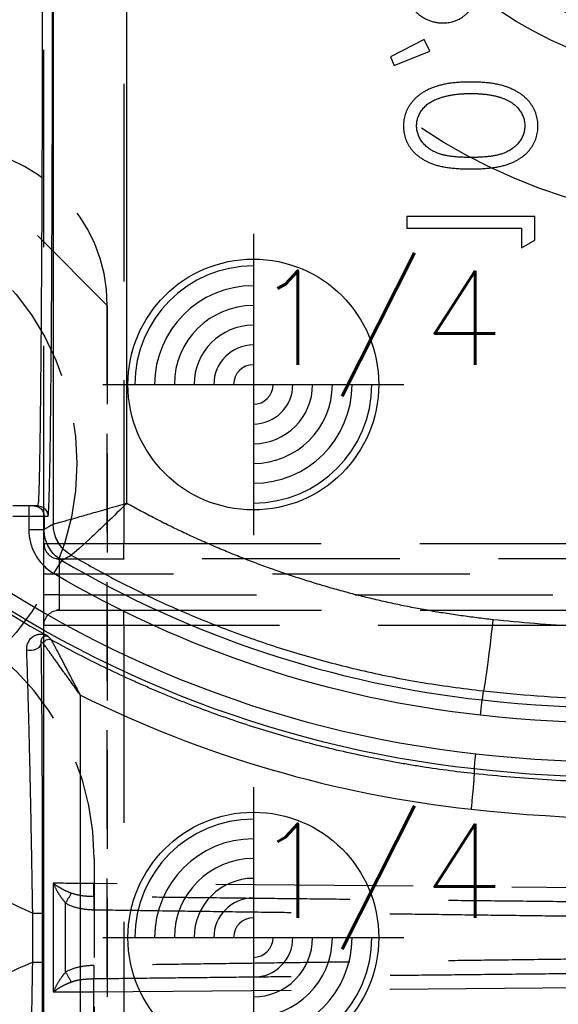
# Model space of a CAD drawing. Extents: x 2651 to 11825, y -3833 to 1075.
# Tile 272 of 656: x 4215 to 4228, y 286 to 311. Entities that reach past the tile are written whole.
import ezdxf

# ---------------------------------------------------------------- set-up
doc = ezdxf.new("R2010")
doc.units = 0
doc.header["$LTSCALE"] = 10
for name, pattern in [('CNSHID', [4, 3, -1]), ('DASHED', [0.75, 0.5, -0.25]), ('HIDDEN', [0.375, 0.25, -0.125])]:
    doc.linetypes.add(name, pattern=pattern)
doc.layers.get('0').update_dxf_attribs({"linetype": 'CONTINUOUS'})
doc.layers.get('Defpoints').update_dxf_attribs({"linetype": 'CONTINUOUS'})
for name, color, linetype in [('1', 7, 'CONTINUOUS'), ('204', 7, 'CONTINUOUS'), ('COOL', 150, 'HIDDEN'), ('DIM', 3, 'CONTINUOUS'), ('LAYER_103', 7, 'CONTINUOUS'), ('PIN', 3, 'CONTINUOUS'), ('WL1-HL', 4, 'CNSHID')]:
    doc.layers.add(name, color=color, linetype=linetype)
doc.styles.get("Standard").update_dxf_attribs({"font": 'romans.shx'})
doc.dimstyles.new('MM& INCH5', dxfattribs={"dimtxt": 5, "dimasz": 2.5, "dimexe": 1, "dimexo": 0.5, "dimtad": 0, "dimrnd": 1.38778e-17, "dimzin": 9, "dimdsep": 46, "dimtxsty": 'Standard', "dimblk": 'CLOSED', "dimcen": 0, "dimclrd": 3, "dimclre": 3, "dimclrt": 3, "dimazin": 2, "dimtfac": 0.75, "dimtofl": 0, "dimtmove": 0, "dimatfit": 3, "dimfxl": 0, "dimtolj": 1, "dimarcsym": 0})

# ---------------------------------------------------------------- blocks, each defined once
blk = doc.blocks.new('DSD')
at = {"layer": '1', "color": 6, "linetype": 'DASHED'}
for p, q in [((500.665, 577.737), (500.665, 520.364)), ((499.908, 511.092), (499.908, 526.896)), ((501.927, 526.896), (501.927, 511.092)), ((500.665, 520.364), (462.577, 520.032)), ((501.692, 517.618), (501.692, 520.37)), ((501.38, 519.868), (501.38, 518.12)), ((501.947, 518.304), (501.947, 519.684)), ((462.577, 517.956), (500.665, 517.624)), ((499.908, 511.092), (501.927, 511.092)), ((499.898, 510.703), (462.919, 510.703)), ((501.538, 510.703), (499.898, 510.703)), ((501.545, 510.315), (468.644, 510.315)), ((501.545, 509.797), (501.545, 510.315)), ((501.545, 510.315), (501.927, 510.315)), ((501.927, 510.315), (501.927, 509.797)), ((468.644, 509.797), (501.545, 509.797)), ((501.545, 509.797), (501.927, 509.797)), ((462.919, 509.408), (499.898, 509.408)), ((501.538, 509.408), (499.898, 509.408)), ((499.908, 459.883), (499.908, 509.019)), ((501.927, 509.019), (499.908, 509.019)), ((501.927, 509.019), (501.927, 460.933)), ((501.922, 508.326), (501.922, 508.663))]:
    blk.add_line(p, q, dxfattribs=at)
at = {"layer": '1', "color": 252, "linetype": 'Continuous'}
for p, q in [((501.935, 511.57), (501.935, 526.418)), ((501.004, 525.133), (501.004, 512.855)), ((501.961, 519.613), (501.961, 518.374)), ((502.22, 519.613), (501.961, 519.613)), ((502.22, 518.374), (502.22, 519.613)), ((502.22, 518.374), (501.961, 518.374)), ((490.87, 513.364), (490.828, 512.978)), ((490.803, 512.75), (490.828, 512.978)), ((501.675, 509.779), (501.477, 509.445)), ((501.692, 464.145), (501.692, 508.531)), ((501.923, 508.664), (501.923, 508.326)), ((502.312, 508.664), (501.923, 508.664)), ((502.312, 508.326), (502.312, 508.664)), ((501.923, 508.326), (501.825, 508.326)), ((502.312, 508.326), (501.923, 508.326)), ((502.711, 508.326), (502.312, 508.326)), ((502.312, 508.067), (502.312, 508.326)), ((499.831, 508.003), (499.831, 464.659))]:
    blk.add_line(p, q, dxfattribs=at)
at = {"layer": '1', "color": 7, "linetype": 'Continuous'}
for p, q in [((502.084, 508.067), (502.182, 508.067)), ((502.182, 508.067), (502.312, 508.067)), ((502.312, 508.067), (502.711, 508.067)), ((489.834, 501.531), (489.501, 501.341)), ((489.834, 501.033), (489.834, 501.531)), ((489.501, 501.341), (489.501, 500.742)), ((492.74, 501.033), (489.834, 501.033)), ((492.74, 500.742), (492.74, 501.033)), ((489.501, 500.742), (492.74, 500.742)), ((493.06, 496.922), (492.159, 496.555)), ((492.303, 496.258), (493.155, 496.704)), ((493.155, 496.704), (493.06, 496.922)), ((492.159, 496.555), (492.303, 496.258))]:
    blk.add_line(p, q, dxfattribs=at)
at = {"layer": '1', "color": 252, "linetype": 'Continuous', "extrusion": (0, 0, -1)}
for centre, radius, start, end in [((-487.959, 551.472), 34.905, 244.5701, 245.8846), ((-487.959, 486.516), 34.905, 114.1154, 115.4299), ((-486.693, 474.837), 40.124, 53.8028, 96.2068), ((-487.959, 486.516), 28.376, 96.2147, 157.8612), ((-486.693, 474.837), 38.753, 53.2604, 96.1879), ((-487.959, 486.516), 27.006, 96.1879, 120.5226)]:
    blk.add_arc(centre, radius, start, end, dxfattribs=at)
at = {"layer": '1', "color": 110, "linetype": 'Continuous'}
for centre, radius, start, end in [((486.693, 474.837), 39.735, 83.7932, 129.3821), ((487.959, 486.516), 27.988, 21.018, 83.7852)]:
    blk.add_arc(centre, radius, start, end, dxfattribs=at)
at = {"layer": '1', "color": 252, "linetype": 'Continuous'}
for centre, radius, start, end in [((486.693, 474.837), 38.365, 83.8121, 126.7396), ((487.959, 486.516), 26.617, 59.4774, 83.8121)]:
    blk.add_arc(centre, radius, start, end, dxfattribs=at)
at = {"layer": '1', "color": 7, "linetype": 'Continuous'}
blk.add_arc((487.959, 486.516), 28.454, 56.6874, 60.8315, dxfattribs=at)
at = {"layer": '1', "color": 6, "linetype": 'DASHED', "extrusion": (0, 0, -1)}
blk.add_arc((-501.538, 511.092), 0.389, 180, 270, dxfattribs=at)
at = {"layer": '1', "color": 6, "linetype": 'DASHED'}
blk.add_arc((501.538, 509.019), 0.389, 0, 90, dxfattribs=at)
at = {"layer": '1', "color": 6, "linetype": 'DASHED', "extrusion": (0, 0, -1)}
for centre, major_axis, ratio, start_param, end_param in [((500.655, 520.364), (0.003, -0.389), 0.026176, 4.712617, 5.736372), ((500.671, 519.7), (-0.005, 0.389), 0.017451, 4.712634, 5.736488), ((501.387, 519.868), (-0.196, 0.335), 0.015063, 4.721205, 5.561838), ((500.671, 518.288), (-0.005, -0.389), 0.017451, 0.546697, 1.570551), ((500.655, 517.624), (0.003, 0.389), 0.026176, 0.546813, 1.570568), ((501.387, 518.12), (-0.196, -0.335), 0.015063, 0.721347, 1.56198)]:
    blk.add_ellipse(centre, major_axis=major_axis, ratio=ratio, start_param=start_param, end_param=end_param, dxfattribs=at)
at = {"layer": '1', "color": 252, "linetype": 'Continuous'}
for centre, major_axis, ratio, start_param, end_param in [((486.674, 474.837), (-41.149, 0), 1, 4.604494, 5.330589), ((464.37, 486.503), (-47.418, -0.042), 0.865972, 3.795115, 3.797219)]:
    blk.add_ellipse(centre, major_axis=major_axis, ratio=ratio, start_param=start_param, end_param=end_param, dxfattribs=at)
at = {"layer": '1', "color": 7, "linetype": 'Continuous'}
blk.add_ellipse((487.939, 486.516), major_axis=(-29.401, 0), ratio=1, start_param=4.251891, end_param=4.60449, dxfattribs=at)
at = {"layer": '1', "color": 252, "linetype": 'Continuous', "extrusion": (0, 0, -1)}
for centre, major_axis, ratio, start_param, end_param in [((490.608, 510.947), (0.196, 1.803), 0.026024, 4.709561, 6.274456), ((502.255, 511.501), (0.259, 0.004), 0.885838, 3.160401, 5.197109), ((501.805, 511.57), (-0.072, -0.108), 0.998651, 4.124129, 6.199042), ((501.805, 511.57), (0.0968, 0.0861), 0.999914, 0.727159, 2.802769), ((500.785, 508.531), (-0.452, 0.786), 0.999949, 1.049185, 2.092408), ((500.785, 508.531), (-0.106, -0.901), 0.999761, 3.551938, 4.595151), ((502.084, 508.326), (0, -0.259), 0.999962, 0, 1.570796), ((502.182, 508.326), (0, 0.259), 0.999962, 3.141593, 4.712389)]:
    blk.add_ellipse(centre, major_axis=major_axis, ratio=ratio, start_param=start_param, end_param=end_param, dxfattribs=at)
at = {"layer": '1', "color": 252, "linetype": 'Continuous'}
for points, knots in [([(501.996, 526.486), (501.995, 526.446), (501.994, 526.382), (501.993, 526.316), (501.992, 526.27), (501.992, 526.247), (501.99, 526.131), (501.989, 526.032), (501.987, 525.825), (501.984, 525.608), (501.981, 525.254), (501.979, 525), (501.978, 524.835), (501.977, 524.785), (501.977, 524.735), (501.977, 524.701), (501.977, 524.684), (501.976, 524.599), (501.976, 524.53), (501.974, 524.322), (501.973, 524.18), (501.972, 523.89), (501.97, 523.595), (501.968, 523.136), (501.967, 522.819), (501.966, 522.578), (501.966, 522.476), (501.965, 522.373), (501.965, 522.332), (501.965, 522.27), (501.964, 522.043), (501.963, 521.668), (501.962, 521.163), (501.962, 520.652), (501.961, 520.136), (501.961, 519.788), (501.961, 519.613)], [0, 0, 0, 0, 0.03125, 0.046875, 0.046875, 0.0625, 0.0625, 0.125, 0.125, 0.1875, 0.25, 0.3125, 0.3125, 0.328125, 0.335937, 0.335937, 0.34375, 0.34375, 0.375, 0.375, 0.4375, 0.4375, 0.5, 0.5625, 0.625, 0.625, 0.65625, 0.664062, 0.664062, 0.671875, 0.6875, 0.75, 0.8125, 0.875, 0.9375, 1, 1, 1, 1]), ([(501.961, 518.374), (501.961, 518.2), (501.961, 518.025), (501.961, 517.764), (501.961, 517.634), (501.962, 517.504), (501.962, 517.417), (501.962, 517.373), (501.962, 517.157), (501.962, 516.815), (501.963, 516.31), (501.965, 515.813), (501.966, 515.489), (501.967, 515.247), (501.967, 515.127), (501.967, 515.008), (501.968, 514.948), (501.968, 514.928), (501.968, 514.889), (501.969, 514.712), (501.97, 514.384), (501.973, 513.941), (501.974, 513.658), (501.976, 513.382), (501.977, 513.247), (501.978, 513.082), (501.978, 513.049), (501.979, 512.984), (501.979, 512.952), (501.98, 512.856), (501.981, 512.794), (501.982, 512.609), (501.984, 512.373), (501.987, 512.158), (501.989, 511.952), (501.99, 511.854), (501.993, 511.67), (501.994, 511.583), (501.996, 511.501)], [0, 0, 0, 0, 0.0625, 0.0625, 0.09375, 0.109375, 0.109375, 0.125, 0.125, 0.1875, 0.25, 0.3125, 0.375, 0.375, 0.40625, 0.421875, 0.421875, 0.429688, 0.429688, 0.4375, 0.5, 0.5625, 0.625, 0.625, 0.6875, 0.6875, 0.703125, 0.703125, 0.71875, 0.71875, 0.75, 0.75, 0.8125, 0.875, 0.875, 0.9375, 0.9375, 1, 1, 1, 1]), ([(491.031, 514.727), (491.03, 514.723), (491.026, 514.683), (491.011, 514.54), (491, 514.44), (490.989, 514.339)], [0, 0, 0, 0, 0.5, 0.5, 1, 1, 1, 1]), ([(490.803, 512.75), (490.348, 512.794), (489.437, 512.884), (488.065, 512.955), (485.663, 513), (482.338, 512.805), (478.26, 512.101), (474.598, 511.067), (471.361, 509.812), (468.547, 508.425), (466.128, 507.004), (464.694, 505.986), (464.023, 505.509)], [0, 0, 0, 0, 0.048366, 0.096732, 0.145099, 0.302324, 0.447855, 0.58169, 0.703824, 0.814256, 0.912982, 1, 1, 1, 1]), ([(501.241, 509.314), (500.906, 509.504), (500.217, 509.894), (499.122, 510.434), (497.945, 510.951), (496.682, 511.431), (495.333, 511.865), (493.899, 512.239), (492.382, 512.55), (491.337, 512.682), (490.803, 512.75)], [0, 0, 0, 0, 0.104323, 0.214554, 0.330692, 0.452738, 0.580692, 0.714553, 0.854323, 1, 1, 1, 1]), ([(502.312, 508.664), (502.312, 508.777), (502.297, 508.887), (502.24, 509.103), (502.197, 509.209), (502.086, 509.403), (502.017, 509.494), (501.86, 509.653), (501.772, 509.722), (501.675, 509.779)], [0, 0, 0, 0, 0.25, 0.25, 0.5, 0.5, 0.75, 0.75, 1, 1, 1, 1]), ([(501.477, 509.445), (501.473, 509.442), (501.469, 509.44), (501.443, 509.426), (501.422, 509.414), (501.347, 509.373), (501.294, 509.344), (501.241, 509.314)], [0, 0, 0, 0, 0.053761, 0.053761, 0.326804, 0.326804, 1, 1, 1, 1]), ([(501.477, 509.445), (501.528, 509.41), (501.632, 509.341), (501.758, 509.197), (501.853, 509.031), (501.912, 508.85), (501.92, 508.725), (501.923, 508.664)], [0, 0, 0, 0, 0.195653, 0.397798, 0.602202, 0.804347, 1, 1, 1, 1]), ([(499.831, 508.003), (500.161, 508.329), (500.499, 508.651), (501.039, 509.15), (501.229, 509.316), (501.241, 509.314)], [0, 0, 0, 0, 0.5, 0.5, 1, 1, 1, 1]), ([(499.831, 508.003), (499.929, 508.032), (500.117, 508.087), (500.382, 508.163), (500.614, 508.229), (500.812, 508.287), (500.977, 508.335), (501.194, 508.397), (501.436, 508.463), (501.643, 508.517), (501.675, 508.526), (501.691, 508.531)], [0, 0, 0, 0, 0.105119, 0.201549, 0.289295, 0.368365, 0.43877, 0.50053, 0.668056, 0.834313, 1, 1, 1, 1]), ([(501.969, 495.113), (501.969, 495.394), (501.969, 495.967), (501.97, 496.839), (501.972, 497.737), (501.975, 498.655), (501.978, 499.586), (501.982, 500.522), (501.986, 501.455), (501.992, 502.375), (501.998, 503.272), (502.005, 504.132), (502.012, 504.945), (502.02, 505.695), (502.029, 506.369), (502.039, 506.953), (502.049, 507.432), (502.06, 507.789), (502.072, 508.022), (502.08, 508.052), (502.084, 508.067)], [0, 0, 0, 0, 0.041403, 0.084471, 0.129205, 0.175604, 0.223668, 0.273397, 0.324791, 0.377851, 0.432575, 0.488964, 0.547018, 0.606736, 0.668119, 0.731167, 0.795879, 0.862255, 0.930296, 1, 1, 1, 1])]:
    blk.add_open_spline(points, degree=3, knots=knots, dxfattribs=at)
at = {"layer": '1', "color": 7, "linetype": 'Continuous'}
for points, knots in [([(502.22, 519.613), (502.223, 519.783), (502.228, 520.119), (502.236, 520.619), (502.245, 521.113), (502.253, 521.602), (502.26, 521.924), (502.264, 522.125), (502.264, 522.165), (502.266, 522.225), (502.266, 522.245), (502.267, 522.284), (502.269, 522.384), (502.271, 522.482), (502.276, 522.716), (502.282, 523.023), (502.292, 523.468), (502.299, 523.755), (502.306, 524.036), (502.309, 524.174), (502.314, 524.376), (502.316, 524.443), (502.318, 524.526), (502.319, 524.542), (502.32, 524.575), (502.321, 524.624), (502.326, 524.802), (502.333, 525.08), (502.34, 525.31), (502.347, 525.53), (502.35, 525.636), (502.356, 525.838), (502.36, 525.934), (502.364, 526.048), (502.364, 526.07), (502.366, 526.115), (502.368, 526.18), (502.371, 526.242), (502.372, 526.281)], [0, 0, 0, 0, 0.0625, 0.125, 0.1875, 0.25, 0.3125, 0.3125, 0.328125, 0.328125, 0.335938, 0.335938, 0.34375, 0.375, 0.375, 0.4375, 0.5, 0.5625, 0.5625, 0.625, 0.625, 0.65625, 0.65625, 0.664063, 0.664063, 0.671875, 0.6875, 0.75, 0.8125, 0.8125, 0.875, 0.875, 0.9375, 0.9375, 0.953125, 0.953125, 0.96875, 1, 1, 1, 1]), ([(502.372, 511.706), (502.369, 511.786), (502.366, 511.871), (502.36, 512.051), (502.357, 512.146), (502.35, 512.347), (502.344, 512.557), (502.337, 512.787), (502.332, 512.966), (502.33, 513.027), (502.328, 513.105), (502.327, 513.12), (502.327, 513.152), (502.325, 513.199), (502.321, 513.374), (502.316, 513.538), (502.309, 513.806), (502.303, 514.081), (502.292, 514.511), (502.286, 514.81), (502.282, 514.981), (502.282, 515), (502.281, 515.038), (502.28, 515.058), (502.279, 515.115), (502.277, 515.231), (502.274, 515.347), (502.269, 515.581), (502.263, 515.896), (502.254, 516.376), (502.245, 516.865), (502.239, 517.196), (502.235, 517.405), (502.235, 517.447), (502.233, 517.531), (502.231, 517.657), (502.229, 517.826), (502.227, 517.952), (502.225, 518.037), (502.225, 518.079), (502.223, 518.205), (502.221, 518.29), (502.22, 518.374)], [0, 0, 0, 0, 0.0625, 0.0625, 0.125, 0.125, 0.1875, 0.25, 0.25, 0.28125, 0.28125, 0.289063, 0.289063, 0.296875, 0.3125, 0.375, 0.375, 0.4375, 0.5, 0.5625, 0.5625, 0.570313, 0.570313, 0.578125, 0.578125, 0.59375, 0.625, 0.625, 0.6875, 0.75, 0.8125, 0.875, 0.875, 0.890625, 0.890625, 0.90625, 0.9375, 0.953125, 0.953125, 0.96875, 0.96875, 1, 1, 1, 1]), ([(463.127, 507.454), (463.378, 507.635), (463.757, 507.902), (464.204, 508.206), (464.397, 508.335), (464.526, 508.42), (464.591, 508.463), (465.173, 508.844), (466.221, 509.496), (467.834, 510.4), (468.936, 510.952), (469.772, 511.348), (470.193, 511.541), (470.688, 511.758), (470.901, 511.849), (471.044, 511.909), (471.115, 511.939), (471.757, 512.208), (472.904, 512.656), (474.644, 513.246), (476.404, 513.754), (478.183, 514.182), (479.981, 514.528), (481.797, 514.793), (483.021, 514.915), (483.791, 514.974), (483.945, 514.985), (484.176, 515), (484.253, 515.005), (484.408, 515.014), (484.793, 515.035), (485.179, 515.051), (486.104, 515.079), (487.337, 515.088), (489.185, 515.016), (490.416, 514.911), (491.031, 514.845)], [0, 0, 0, 0, 0.03125, 0.046875, 0.054688, 0.054688, 0.0625, 0.0625, 0.125, 0.1875, 0.25, 0.25, 0.28125, 0.296875, 0.304688, 0.304688, 0.3125, 0.3125, 0.375, 0.4375, 0.5, 0.5625, 0.625, 0.6875, 0.75, 0.75, 0.765625, 0.765625, 0.773438, 0.773438, 0.78125, 0.8125, 0.8125, 0.875, 0.9375, 1, 1, 1, 1]), ([(491.031, 514.845), (491.501, 514.794), (491.969, 514.731), (492.553, 514.638), (492.67, 514.619), (492.844, 514.589), (492.903, 514.579), (493.019, 514.558), (493.31, 514.506), (493.599, 514.448), (494.29, 514.303), (495.205, 514.087), (496.557, 513.695), (497.888, 513.238), (498.762, 512.889), (499.304, 512.656), (499.466, 512.585), (499.628, 512.513), (499.736, 512.464), (499.79, 512.44), (500.058, 512.317), (500.272, 512.216), (500.909, 511.904), (501.328, 511.686), (501.742, 511.457)], [0, 0, 0, 0, 0.125, 0.125, 0.15625, 0.15625, 0.171875, 0.171875, 0.1875, 0.25, 0.25, 0.375, 0.5, 0.625, 0.75, 0.75, 0.78125, 0.796875, 0.796875, 0.8125, 0.8125, 0.875, 0.875, 1, 1, 1, 1]), ([(501.004, 512.855), (501.014, 512.836), (501.023, 512.818), (501.042, 512.782), (501.052, 512.764), (501.081, 512.709), (501.118, 512.637), (501.175, 512.529), (501.231, 512.423), (501.277, 512.334), (501.309, 512.272), (501.323, 512.246), (501.332, 512.229), (501.336, 512.22), (501.359, 512.176), (501.377, 512.142), (501.412, 512.074), (501.43, 512.04), (501.464, 511.974), (501.481, 511.941), (501.515, 511.877), (501.535, 511.838), (501.555, 511.8), (501.563, 511.785), (501.567, 511.777), (501.579, 511.755), (501.587, 511.74), (501.609, 511.697), (501.624, 511.67), (501.644, 511.631), (501.654, 511.612), (501.665, 511.592), (501.67, 511.583), (501.673, 511.578), (501.675, 511.574), (501.682, 511.561), (501.693, 511.54), (501.708, 511.512), (501.717, 511.497), (501.722, 511.488), (501.725, 511.484), (501.728, 511.478), (501.731, 511.474), (501.733, 511.47), (501.734, 511.465), (501.745, 511.454), (501.741, 511.458)], [0, 0, 0, 0, 0.03125, 0.03125, 0.0625, 0.0625, 0.125, 0.1875, 0.25, 0.3125, 0.34375, 0.359375, 0.359375, 0.375, 0.375, 0.4375, 0.4375, 0.5, 0.5, 0.5625, 0.5625, 0.625, 0.640625, 0.640625, 0.65625, 0.65625, 0.6875, 0.6875, 0.75, 0.75, 0.78125, 0.796875, 0.804687, 0.804687, 0.8125, 0.8125, 0.84375, 0.875, 0.90625, 0.90625, 0.921875, 0.921875, 0.9375, 0.9375, 0.96875, 1, 1, 1, 1]), ([(501.004, 512.855), (501.028, 512.821), (501.052, 512.788), (501.088, 512.738), (501.1, 512.722), (501.124, 512.688), (501.136, 512.672), (501.172, 512.622), (501.219, 512.556), (501.29, 512.458), (501.348, 512.377), (501.389, 512.321), (501.406, 512.296), (501.418, 512.28), (501.424, 512.272), (501.452, 512.232), (501.475, 512.201), (501.52, 512.138), (501.542, 512.107), (501.585, 512.046), (501.607, 512.017), (501.649, 511.958), (501.675, 511.922), (501.7, 511.886), (501.71, 511.872), (501.715, 511.866), (501.73, 511.845), (501.74, 511.831), (501.768, 511.792), (501.786, 511.767), (501.812, 511.731), (501.825, 511.714), (501.837, 511.697), (501.845, 511.687), (501.848, 511.681), (501.86, 511.666), (501.874, 511.647), (501.893, 511.622), (501.903, 511.608), (501.91, 511.599), (501.913, 511.595), (501.917, 511.589), (501.92, 511.586), (501.924, 511.582), (501.926, 511.578), (501.937, 511.568), (501.932, 511.571)], [0, 0, 0, 0, 0.0625, 0.0625, 0.09375, 0.09375, 0.125, 0.125, 0.1875, 0.25, 0.3125, 0.34375, 0.359375, 0.359375, 0.375, 0.375, 0.4375, 0.4375, 0.5, 0.5, 0.5625, 0.5625, 0.625, 0.640625, 0.640625, 0.65625, 0.65625, 0.6875, 0.6875, 0.75, 0.75, 0.78125, 0.796875, 0.796875, 0.8125, 0.8125, 0.84375, 0.875, 0.90625, 0.90625, 0.921875, 0.921875, 0.9375, 0.9375, 0.96875, 1, 1, 1, 1]), ([(501.827, 511.361), (501.847, 511.351), (501.869, 511.342), (501.888, 511.335), (501.926, 511.324), (501.953, 511.32), (502.007, 511.317), (502.035, 511.318), (502.09, 511.327), (502.118, 511.335), (502.159, 511.352), (502.173, 511.359), (502.193, 511.371), (502.2, 511.375), (502.213, 511.383), (502.22, 511.388), (502.239, 511.403), (502.251, 511.413), (502.275, 511.437), (502.287, 511.45), (502.308, 511.479), (502.318, 511.495), (502.336, 511.528), (502.344, 511.547), (502.355, 511.576), (502.358, 511.587), (502.362, 511.603), (502.363, 511.608), (502.366, 511.62), (502.367, 511.625), (502.369, 511.643), (502.371, 511.655), (502.372, 511.68), (502.373, 511.693), (502.372, 511.706)], [0, 0, 0, 0, 0.0625, 0.125, 0.125, 0.25, 0.25, 0.375, 0.375, 0.5, 0.5, 0.5625, 0.5625, 0.59375, 0.59375, 0.625, 0.625, 0.6875, 0.6875, 0.75, 0.75, 0.8125, 0.8125, 0.875, 0.875, 0.90625, 0.90625, 0.921875, 0.921875, 0.9375, 0.9375, 0.96875, 0.96875, 1, 1, 1, 1]), ([(501.996, 511.501), (501.996, 511.496), (501.996, 511.487), (501.995, 511.478), (501.994, 511.469), (501.993, 511.465), (501.991, 511.457), (501.988, 511.446), (501.984, 511.436), (501.979, 511.423), (501.975, 511.418), (501.965, 511.402), (501.957, 511.393), (501.945, 511.382), (501.941, 511.378), (501.933, 511.372), (501.92, 511.364), (501.907, 511.359), (501.89, 511.354), (501.881, 511.353), (501.865, 511.352), (501.857, 511.353), (501.847, 511.354), (501.842, 511.356), (501.838, 511.357), (501.834, 511.359), (501.829, 511.36), (501.825, 511.362)], [0, 0, 0, 0, 0.03125, 0.0625, 0.0625, 0.09375, 0.09375, 0.125, 0.1875, 0.1875, 0.25, 0.25, 0.375, 0.375, 0.4375, 0.4375, 0.5, 0.625, 0.625, 0.75, 0.75, 0.875, 0.875, 0.9375, 0.96875, 0.96875, 1, 1, 1, 1]), ([(491.122, 499.538), (491.07, 499.538), (490.969, 499.537), (490.822, 499.531), (490.685, 499.52), (490.556, 499.505), (490.436, 499.487), (490.326, 499.462), (490.224, 499.435), (490.131, 499.403), (490.046, 499.367), (489.966, 499.327), (489.892, 499.283), (489.822, 499.237), (489.758, 499.187), (489.699, 499.134), (489.647, 499.076), (489.599, 499.015), (489.557, 498.952), (489.52, 498.886), (489.488, 498.819), (489.463, 498.749), (489.443, 498.679), (489.429, 498.606), (489.42, 498.531), (489.419, 498.481), (489.418, 498.455)], [0, 0, 0, 0, 0.068595, 0.133246, 0.194313, 0.251279, 0.304513, 0.354235, 0.400481, 0.443411, 0.484015, 0.523252, 0.561042, 0.5979, 0.633518, 0.668314, 0.702496, 0.736685, 0.770293, 0.803437, 0.835913, 0.86846, 0.900847, 0.933467, 0.966258, 1, 1, 1, 1]), ([(492.823, 498.455), (492.823, 498.481), (492.822, 498.531), (492.813, 498.606), (492.799, 498.678), (492.779, 498.749), (492.755, 498.818), (492.723, 498.885), (492.687, 498.95), (492.645, 499.013), (492.598, 499.073), (492.545, 499.131), (492.486, 499.184), (492.422, 499.233), (492.353, 499.281), (492.278, 499.324), (492.198, 499.364), (492.111, 499.401), (492.018, 499.433), (491.916, 499.462), (491.805, 499.485), (491.685, 499.504), (491.557, 499.52), (491.42, 499.531), (491.274, 499.537), (491.173, 499.538), (491.122, 499.538)], [0, 0, 0, 0, 0.033787, 0.066622, 0.099285, 0.131361, 0.163585, 0.196104, 0.228902, 0.262158, 0.295991, 0.330218, 0.36506, 0.400951, 0.43762, 0.475708, 0.515381, 0.556414, 0.599765, 0.646424, 0.696431, 0.749782, 0.806573, 0.867436, 0.931887, 1, 1, 1, 1]), ([(489.751, 498.446), (489.752, 498.481), (489.756, 498.553), (489.783, 498.659), (489.829, 498.76), (489.88, 498.841), (489.928, 498.903), (489.97, 498.947), (490.016, 498.987), (490.067, 499.025), (490.121, 499.06), (490.179, 499.093), (490.242, 499.122), (490.309, 499.149), (490.383, 499.172), (490.464, 499.192), (490.553, 499.21), (490.651, 499.223), (490.757, 499.234), (490.871, 499.241), (490.993, 499.247), (491.077, 499.247), (491.121, 499.247)], [0, 0, 0, 0, 0.060387, 0.120883, 0.182755, 0.247811, 0.281299, 0.315088, 0.349702, 0.384857, 0.420966, 0.458511, 0.497175, 0.537602, 0.580503, 0.627468, 0.678388, 0.733983, 0.793747, 0.857714, 0.926698, 1, 1, 1, 1]), ([(491.121, 499.247), (491.164, 499.247), (491.248, 499.247), (491.37, 499.241), (491.484, 499.234), (491.589, 499.224), (491.687, 499.209), (491.776, 499.193), (491.858, 499.173), (491.931, 499.149), (491.998, 499.123), (492.061, 499.093), (492.12, 499.062), (492.174, 499.026), (492.224, 498.988), (492.27, 498.947), (492.312, 498.903), (492.361, 498.841), (492.413, 498.76), (492.457, 498.658), (492.485, 498.553), (492.489, 498.481), (492.491, 498.446)], [0, 0, 0, 0, 0.072951, 0.141584, 0.205926, 0.265301, 0.320597, 0.371817, 0.41879, 0.461699, 0.502134, 0.540804, 0.578181, 0.614297, 0.649678, 0.684299, 0.718359, 0.752081, 0.817652, 0.879722, 0.939966, 1, 1, 1, 1]), ([(489.418, 498.455), (489.419, 498.429), (489.42, 498.378), (489.428, 498.303), (489.443, 498.229), (489.463, 498.157), (489.488, 498.086), (489.52, 498.018), (489.556, 497.951), (489.6, 497.887), (489.648, 497.825), (489.702, 497.766), (489.762, 497.711), (489.827, 497.658), (489.899, 497.61), (489.975, 497.564), (490.058, 497.523), (490.147, 497.484), (490.242, 497.45), (490.345, 497.419), (490.455, 497.394), (490.573, 497.373), (490.7, 497.357), (490.834, 497.345), (490.975, 497.339), (491.072, 497.338), (491.122, 497.337)], [0, 0, 0, 0, 0.033788, 0.067194, 0.099862, 0.132567, 0.165151, 0.197913, 0.231319, 0.265083, 0.299255, 0.334399, 0.369943, 0.406284, 0.444064, 0.482998, 0.523354, 0.565537, 0.609613, 0.656391, 0.705885, 0.758325, 0.813832, 0.872795, 0.934722, 1, 1, 1, 1]), ([(491.122, 497.337), (491.172, 497.338), (491.268, 497.339), (491.409, 497.345), (491.542, 497.357), (491.668, 497.372), (491.786, 497.393), (491.896, 497.419), (491.998, 497.447), (492.093, 497.482), (492.181, 497.52), (492.263, 497.562), (492.34, 497.607), (492.411, 497.655), (492.477, 497.707), (492.537, 497.763), (492.591, 497.822), (492.64, 497.885), (492.683, 497.95), (492.721, 498.016), (492.752, 498.086), (492.778, 498.156), (492.798, 498.228), (492.812, 498.302), (492.822, 498.378), (492.823, 498.429), (492.823, 498.455)], [0, 0, 0, 0, 0.065063, 0.126773, 0.185516, 0.240765, 0.29298, 0.34225, 0.388919, 0.432776, 0.474628, 0.514775, 0.553606, 0.591426, 0.628028, 0.663804, 0.698984, 0.733591, 0.767628, 0.801208, 0.834264, 0.866981, 0.89972, 0.932702, 0.966176, 1, 1, 1, 1]), ([(491.121, 497.628), (491.082, 497.629), (491.006, 497.63), (490.894, 497.633), (490.788, 497.643), (490.687, 497.654), (490.592, 497.67), (490.502, 497.688), (490.418, 497.711), (490.339, 497.736), (490.265, 497.764), (490.196, 497.796), (490.133, 497.829), (490.074, 497.866), (490.02, 497.905), (489.973, 497.947), (489.929, 497.991), (489.88, 498.053), (489.829, 498.134), (489.783, 498.234), (489.756, 498.339), (489.752, 498.41), (489.751, 498.446)], [0, 0, 0, 0, 0.065681, 0.128486, 0.188175, 0.245106, 0.299448, 0.350823, 0.399942, 0.446672, 0.491255, 0.533376, 0.573853, 0.612526, 0.649597, 0.685532, 0.720106, 0.753838, 0.818925, 0.880493, 0.940311, 1, 1, 1, 1]), ([(492.491, 498.446), (492.489, 498.41), (492.486, 498.338), (492.458, 498.233), (492.415, 498.132), (492.364, 498.052), (492.316, 497.991), (492.274, 497.948), (492.228, 497.908), (492.178, 497.87), (492.124, 497.836), (492.065, 497.804), (492.002, 497.775), (491.957, 497.759), (491.935, 497.751)], [0, 0, 0, 0, 0.112813, 0.225394, 0.339595, 0.459675, 0.521735, 0.583926, 0.648174, 0.713881, 0.781004, 0.851451, 0.924051, 1, 1, 1, 1]), ([(491.935, 497.751), (491.906, 497.741), (491.847, 497.721), (491.756, 497.696), (491.661, 497.675), (491.561, 497.657), (491.457, 497.645), (491.349, 497.635), (491.236, 497.629), (491.16, 497.628), (491.121, 497.628)], [0, 0, 0, 0, 0.110588, 0.224542, 0.342503, 0.464324, 0.590756, 0.722227, 0.858843, 1, 1, 1, 1]), ([(491.823, 495.843), (491.801, 495.842), (491.756, 495.841), (491.689, 495.834), (491.625, 495.822), (491.562, 495.806), (491.501, 495.785), (491.441, 495.758), (491.384, 495.728), (491.327, 495.693), (491.273, 495.652), (491.22, 495.605), (491.169, 495.553), (491.119, 495.494), (491.07, 495.43), (491.024, 495.36), (490.978, 495.285), (490.95, 495.231), (490.936, 495.204)], [0, 0, 0, 0, 0.058854, 0.116315, 0.172675, 0.22878, 0.28458, 0.340257, 0.39663, 0.453507, 0.512318, 0.572648, 0.636022, 0.702363, 0.771483, 0.844184, 0.92007, 1, 1, 1, 1]), ([(492.823, 494.747), (492.822, 494.791), (492.82, 494.875), (492.806, 494.998), (492.781, 495.113), (492.747, 495.22), (492.704, 495.319), (492.649, 495.409), (492.586, 495.492), (492.512, 495.565), (492.434, 495.63), (492.352, 495.687), (492.269, 495.735), (492.184, 495.775), (492.096, 495.805), (492.007, 495.827), (491.916, 495.84), (491.854, 495.842), (491.823, 495.843)], [0, 0, 0, 0, 0.078556, 0.152863, 0.22356, 0.290375, 0.355403, 0.418291, 0.480389, 0.543073, 0.604924, 0.664398, 0.721943, 0.778375, 0.83383, 0.888861, 0.944089, 1, 1, 1, 1])]:
    blk.add_open_spline(points, degree=3, knots=knots, dxfattribs=at)
at = {"layer": '1', "color": 6, "linetype": 'DASHED'}
for points, degree in [([(501.692, 520.37), (501.46, 520.368), (501.068, 520.366), (500.665, 520.364)], 3), ([(500.665, 517.624), (501.068, 517.622), (501.46, 517.62), (501.692, 517.618)], 3), ([(488.461, 511.092), (499.908, 511.092)], 1), ([(501.539, 510.696), (501.609, 510.71)], 1), ([(501.609, 509.401), (501.539, 509.416)], 1), ([(499.908, 509.019), (462.929, 509.019)], 1)]:
    blk.add_open_spline(points, degree=degree, dxfattribs=at)
for points, knots in [([(501.692, 520.37), (501.651, 520.339), (501.57, 520.278), (501.412, 520.19), (501.294, 520.141), (501.236, 520.118)], [0, 0, 0, 0, 0.350535, 0.685818, 1, 1, 1, 1]), ([(501.38, 519.868), (501.414, 519.91), (501.49, 520.006), (501.602, 520.174), (501.66, 520.301), (501.692, 520.37)], [0, 0, 0, 0, 0.259287, 0.592562, 1, 1, 1, 1]), ([(501.236, 520.118), (501.192, 520.103), (501.101, 520.072), (500.909, 520.041), (500.761, 520.036), (500.663, 520.032)], [0, 0, 0, 0, 0.243588, 0.500018, 1, 1, 1, 1]), ([(500.665, 519.7), (500.789, 519.702), (500.912, 519.714), (501.153, 519.765), (501.272, 519.805), (501.38, 519.868)], [0, 0, 0, 0, 0.5, 0.5, 1, 1, 1, 1]), ([(501.38, 518.12), (501.272, 518.183), (501.156, 518.222), (500.913, 518.274), (500.789, 518.286), (500.665, 518.288)], [0, 0, 0, 0, 0.5, 0.5, 1, 1, 1, 1]), ([(500.663, 517.956), (500.764, 517.954), (500.96, 517.949), (501.146, 517.896), (501.236, 517.87)], [0, 0, 0, 0, 0.514274, 1, 1, 1, 1]), ([(501.692, 517.618), (501.66, 517.688), (501.601, 517.816), (501.488, 517.984), (501.413, 518.079), (501.38, 518.12)], [0, 0, 0, 0, 0.414131, 0.747401, 1, 1, 1, 1]), ([(501.236, 517.87), (501.29, 517.848), (501.393, 517.805), (501.52, 517.736), (501.62, 517.675), (501.669, 517.636), (501.692, 517.618)], [0, 0, 0, 0, 0.293374, 0.560315, 0.796607, 1, 1, 1, 1]), ([(499.908, 511.092), (499.908, 510.99), (499.907, 510.889), (499.904, 510.745), (499.902, 510.702), (499.897, 510.703)], [0, 0, 0, 0, 0.5, 0.5, 1, 1, 1, 1]), ([(501.545, 510.315), (501.543, 510.416), (501.541, 510.518), (501.539, 510.661), (501.542, 510.706), (501.536, 510.703)], [0, 0, 0, 0, 0.5, 0.5, 1, 1, 1, 1]), ([(501.538, 509.408), (501.539, 509.413), (501.54, 509.424), (501.542, 509.498), (501.544, 509.593), (501.545, 509.696), (501.545, 509.764), (501.545, 509.797)], [0, 0, 0, 0, 0.240928, 0.461441, 0.661485, 0.841017, 1, 1, 1, 1]), ([(499.897, 509.408), (499.902, 509.409), (499.904, 509.366), (499.907, 509.222), (499.908, 509.121), (499.908, 509.019)], [0, 0, 0, 0, 0.5, 0.5, 1, 1, 1, 1])]:
    blk.add_open_spline(points, degree=3, knots=knots, dxfattribs=at)
for points, weights in [([(500.663, 520.032), (489.514, 519.905), (477.159, 519.779), (464.185, 519.659)], [1, 0.984198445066, 0.984198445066, 1]), ([(464.183, 519.273), (477.159, 519.399), (489.514, 519.544), (500.665, 519.7)], [1, 0.984198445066, 0.984198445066, 1]), ([(500.665, 518.288), (489.514, 518.444), (477.159, 518.589), (464.183, 518.715)], [1, 0.984198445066, 0.984198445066, 1]), ([(464.185, 518.328), (477.159, 518.209), (489.514, 518.083), (500.663, 517.956)], [1, 0.984198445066, 0.984198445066, 1]), ([(501.927, 511.094), (501.927, 511.09), (501.927, 510.77), (501.927, 510.315)], [1, 0.804737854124, 0.804737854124, 1]), ([(501.927, 509.797), (501.927, 509.341), (501.927, 509.015), (501.927, 509.022)], [1, 0.804737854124, 0.804737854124, 1])]:
    blk.add_rational_spline(points, weights, degree=3, dxfattribs=at)
at = {"layer": '1', "color": 252, "linetype": 'Continuous'}
for points, weights, degree in [([(491.105, 515.746), (491.008, 514.851), (491.031, 514.845)], [1, 0.709642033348, 1], 2), ([(465.739, 504.545), (473.041, 509.681), (481.685, 511.911), (490.56, 510.947)], [1, 0.957116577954, 0.957116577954, 1], 3), ([(490.56, 510.947), (493.826, 510.592), (496.958, 509.597), (499.831, 508.003)], [1, 0.98681524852, 0.98681524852, 1], 3), ([(501.825, 508.326), (501.757, 508.326), (501.71, 502.853), (501.71, 495.113)], [1, 0.804737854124, 0.804737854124, 1], 3)]:
    blk.add_rational_spline(points, weights, degree=degree, dxfattribs=at)
for points in [[(491.031, 514.725), (491.031, 514.765), (491.031, 514.805), (491.031, 514.845)], [(501.743, 511.457), (501.771, 511.425), (501.799, 511.393), (501.827, 511.361)], [(501.692, 508.531), (501.769, 508.575), (501.846, 508.619), (501.923, 508.664)]]:
    blk.add_open_spline(points, degree=3, dxfattribs=at)
at = {"layer": '1', "color": 7, "linetype": 'Continuous'}
for points in [[(501.742, 511.457), (501.742, 511.457), (501.743, 511.457), (501.743, 511.457)], [(501.241, 509.314), (501.241, 509.314), (501.241, 509.314), (501.241, 509.314)], [(501.691, 508.531), (501.691, 508.531), (501.691, 508.531), (501.692, 508.531)]]:
    blk.add_open_spline(points, degree=3, dxfattribs=at)
blk = doc.blocks.new('*D178')
at = {"layer": 'Defpoints', "color": 0}
for p in [(4171.684, 387.642), (4446.684, 255.642), (4473.321, 255.642)]:
    blk.add_point(p, dxfattribs=at)
at = {"layer": 'DIM', "color": 3, "lineweight": -2}
blk.add_line((4447.184, 255.642), (4473.321, 255.642), dxfattribs=at)
at = {"layer": 'DIM', "color": 3, "insert": (4496.327, 255.642), "char_height": 5, "attachment_point": 5}
blk.add_mtext('\\A1;132 [5.197]', dxfattribs=at)
blk = doc.blocks.new('_Closed')
at = {"color": 0, "linetype": 'ByBlock', "lineweight": -2}
for p, q in [((-1, 0.1667), (0, 0)), ((-1, 0.1667), (-1, -0.1667)), ((0, 0), (-1, -0.1667)), ((0, 0), (-1, 0))]:
    blk.add_line(p, q, dxfattribs=at)
blk = doc.blocks.new('*D179')
at = {"layer": 'Defpoints', "color": 0}
for p in [(4171.684, 387.642), (4473.321, 263.642), (4381.212, 262.642)]:
    blk.add_point(p, dxfattribs=at)
at = {"layer": 'DIM', "color": 3, "lineweight": -2}
for p, q in [((4463.321, 262.642), (4468.321, 263.642)), ((4468.321, 263.642), (4473.321, 263.642)), ((4381.712, 262.642), (4463.321, 262.642))]:
    blk.add_line(p, q, dxfattribs=at)
at = {"layer": 'DIM', "color": 3, "insert": (4496.327, 263.642), "char_height": 5, "attachment_point": 5}
blk.add_mtext('\\A1;125 [4.921]', dxfattribs=at)
blk = doc.blocks.new('*D180')
at = {"layer": 'Defpoints', "color": 0}
for p in [(4171.684, 387.642), (4446.684, 212.642), (4473.321, 212.642)]:
    blk.add_point(p, dxfattribs=at)
at = {"layer": 'DIM', "color": 3, "lineweight": -2}
blk.add_line((4447.184, 212.642), (4473.321, 212.642), dxfattribs=at)
at = {"layer": 'DIM', "color": 3, "insert": (4493.946, 212.642), "char_height": 5, "attachment_point": 5}
blk.add_mtext('\\A1;175 [6.89]', dxfattribs=at)
blk = doc.blocks.new('*D181')
at = {"layer": 'Defpoints', "color": 0}
for p in [(4171.684, 387.642), (4446.684, 182.642), (4473.321, 182.642)]:
    blk.add_point(p, dxfattribs=at)
at = {"layer": 'DIM', "color": 3, "lineweight": -2}
blk.add_line((4447.184, 182.642), (4473.321, 182.642), dxfattribs=at)
at = {"layer": 'DIM', "color": 3, "insert": (4496.684, 182.642), "char_height": 5, "attachment_point": 5}
blk.add_mtext('\\A1;205 [8.071]', dxfattribs=at)
blk = doc.blocks.new('*D182')
at = {"layer": 'Defpoints', "color": 0}
for p in [(4171.684, 387.642), (4446.684, 162.642), (4473.321, 162.642)]:
    blk.add_point(p, dxfattribs=at)
at = {"layer": 'DIM', "color": 3, "lineweight": -2}
blk.add_line((4447.184, 162.642), (4473.321, 162.642), dxfattribs=at)
at = {"layer": 'DIM', "color": 3, "insert": (4496.684, 162.642), "char_height": 5, "attachment_point": 5}
blk.add_mtext('\\A1;225 [8.858]', dxfattribs=at)
blk = doc.blocks.new('*D183')
at = {"layer": 'Defpoints', "color": 0}
for p in [(4171.684, 387.642), (4446.684, 119.642), (4473.321, 119.642)]:
    blk.add_point(p, dxfattribs=at)
at = {"layer": 'DIM', "color": 3, "lineweight": -2}
blk.add_line((4447.184, 119.642), (4473.321, 119.642), dxfattribs=at)
at = {"layer": 'DIM', "color": 3, "insert": (4499.065, 119.642), "char_height": 5, "attachment_point": 5}
blk.add_mtext('\\A1;268 [10.551]', dxfattribs=at)
blk = doc.blocks.new('*D184')
at = {"layer": 'Defpoints', "color": 0}
for p in [(4171.684, 387.642), (4446.684, 12.642), (4473.321, 12.642)]:
    blk.add_point(p, dxfattribs=at)
at = {"layer": 'DIM', "color": 3, "lineweight": -2}
blk.add_line((4447.184, 12.642), (4473.321, 12.642), dxfattribs=at)
at = {"layer": 'DIM', "color": 3, "insert": (4499.065, 12.642), "char_height": 5, "attachment_point": 5}
blk.add_mtext('\\A1;375 [14.764]', dxfattribs=at)
blk = doc.blocks.new('*D185')
at = {"layer": 'Defpoints', "color": 0}
for p in [(4171.684, 387.642), (4446.684, 55.642), (4473.321, 55.642)]:
    blk.add_point(p, dxfattribs=at)
at = {"layer": 'DIM', "color": 3, "lineweight": -2}
blk.add_line((4447.184, 55.642), (4473.321, 55.642), dxfattribs=at)
at = {"layer": 'DIM', "color": 3, "insert": (4499.065, 55.642), "char_height": 5, "attachment_point": 5}
blk.add_mtext('\\A1;332 [13.071]', dxfattribs=at)
blk = doc.blocks.new('*D186')
at = {"layer": 'Defpoints', "color": 0}
for p in [(4171.684, 387.642), (4381.212, -22.358), (4473.321, -22.358)]:
    blk.add_point(p, dxfattribs=at)
at = {"layer": 'DIM', "color": 3, "lineweight": -2}
blk.add_line((4381.712, -22.358), (4473.321, -22.358), dxfattribs=at)
at = {"layer": 'DIM', "color": 3, "insert": (4499.065, -22.358), "char_height": 5, "attachment_point": 5}
blk.add_mtext('\\A1;410 [16.142]', dxfattribs=at)
blk = doc.blocks.new('*D187')
at = {"layer": 'Defpoints', "color": 0}
for p in [(4171.684, 387.642), (4274.104, -57.358), (4473.321, -57.358)]:
    blk.add_point(p, dxfattribs=at)
at = {"layer": 'DIM', "color": 3, "lineweight": -2}
blk.add_line((4274.604, -57.358), (4473.321, -57.358), dxfattribs=at)
at = {"layer": 'DIM', "color": 3, "insert": (4496.684, -57.358), "char_height": 5, "attachment_point": 5}
blk.add_mtext('\\A1;445 [17.52]', dxfattribs=at)
blk = doc.blocks.new('*D188')
at = {"layer": 'Defpoints', "color": 0}
for p in [(4171.684, 387.642), (4271.924, -104.358), (4473.321, -104.358)]:
    blk.add_point(p, dxfattribs=at)
at = {"layer": 'DIM', "color": 3, "lineweight": -2}
blk.add_line((4272.424, -104.358), (4473.321, -104.358), dxfattribs=at)
at = {"layer": 'DIM', "color": 3, "insert": (4496.684, -104.358), "char_height": 5, "attachment_point": 5}
blk.add_mtext('\\A1;492 [19.37]', dxfattribs=at)
blk = doc.blocks.new('*D189')
at = {"layer": 'Defpoints', "color": 0}
for p in [(4171.684, 387.642), (4285.884, -124.358), (4473.321, -124.358)]:
    blk.add_point(p, dxfattribs=at)
at = {"layer": 'DIM', "color": 3, "lineweight": -2}
blk.add_line((4286.384, -124.358), (4473.321, -124.358), dxfattribs=at)
at = {"layer": 'DIM', "color": 3, "insert": (4499.065, -124.358), "char_height": 5, "attachment_point": 5}
blk.add_mtext('\\A1;512 [20.157]', dxfattribs=at)
blk = doc.blocks.new('*D193')
at = {"layer": 'Defpoints', "color": 0}
for p in [(4171.684, 387.642), (4401.864, -82.358), (4473.321, -82.358)]:
    blk.add_point(p, dxfattribs=at)
at = {"layer": 'DIM', "color": 3, "lineweight": -2}
blk.add_line((4402.364, -82.358), (4473.321, -82.358), dxfattribs=at)
at = {"layer": 'DIM', "color": 3, "insert": (4499.065, -82.358), "char_height": 5, "attachment_point": 5}
blk.add_mtext('\\A1;470 [18.504]', dxfattribs=at)
blk = doc.blocks.new('*D199')
at = {"layer": 'Defpoints', "color": 0}
for p in [(4171.684, 387.642), (4256.684, -119.598), (4256.684, -149.953)]:
    blk.add_point(p, dxfattribs=at)
at = {"layer": 'DIM', "color": 3, "lineweight": -2}
blk.add_line((4256.684, -120.098), (4256.684, -149.953), dxfattribs=at)
at = {"layer": 'DIM', "color": 3, "insert": (4256.684, -170.935), "char_height": 5, "attachment_point": 5, "rotation": 90}
blk.add_mtext('\\A1;85 [3.346]', dxfattribs=at)
blk = doc.blocks.new('*D200')
at = {"layer": 'Defpoints', "color": 0}
for p in [(4171.684, 387.642), (4278.684, -131.558), (4278.684, -149.953)]:
    blk.add_point(p, dxfattribs=at)
at = {"layer": 'DIM', "color": 3, "lineweight": -2}
blk.add_line((4278.684, -132.058), (4278.684, -149.953), dxfattribs=at)
at = {"layer": 'DIM', "color": 3, "insert": (4278.684, -172.959), "char_height": 5, "attachment_point": 5, "rotation": 90}
blk.add_mtext('\\A1;107 [4.213]', dxfattribs=at)
blk = doc.blocks.new('*D201')
at = {"layer": 'Defpoints', "color": 0}
for p in [(4171.684, 387.642), (4296.684, -137.358), (4296.684, -149.953)]:
    blk.add_point(p, dxfattribs=at)
at = {"layer": 'DIM', "color": 3, "lineweight": -2}
blk.add_line((4296.684, -137.858), (4296.684, -149.953), dxfattribs=at)
at = {"layer": 'DIM', "color": 3, "insert": (4296.684, -172.959), "char_height": 5, "attachment_point": 5, "rotation": 90}
blk.add_mtext('\\A1;125 [4.921]', dxfattribs=at)
blk = doc.blocks.new('*D202')
at = {"layer": 'Defpoints', "color": 0}
for p in [(4171.684, 387.642), (4246.684, -84.778), (4246.684, -149.953)]:
    blk.add_point(p, dxfattribs=at)
at = {"layer": 'DIM', "color": 3, "lineweight": -2}
blk.add_line((4246.684, -85.278), (4246.684, -149.953), dxfattribs=at)
at = {"layer": 'DIM', "color": 3, "insert": (4246.684, -170.935), "char_height": 5, "attachment_point": 5, "rotation": 90}
blk.add_mtext('\\A1;75 [2.953]', dxfattribs=at)
blk = doc.blocks.new('*D203')
at = {"layer": 'Defpoints', "color": 0}
for p in [(4171.684, 387.642), (4368.684, -115.538), (4368.684, -149.953)]:
    blk.add_point(p, dxfattribs=at)
at = {"layer": 'DIM', "color": 3, "lineweight": -2}
blk.add_line((4368.684, -116.038), (4368.684, -149.953), dxfattribs=at)
at = {"layer": 'DIM', "color": 3, "insert": (4368.684, -172.959), "char_height": 5, "attachment_point": 5, "rotation": 90}
blk.add_mtext('\\A1;197 [7.756]', dxfattribs=at)
blk = doc.blocks.new('117')
at = {"layer": 'WL1-HL'}
for radius in [13.87, 10.3]:
    blk.add_circle((254.95, 1693.104), radius, dxfattribs=at)
blk = doc.blocks.new('A$C257357D5')
at = {"layer": 'COOL'}
blk.add_circle((61, 32), 9.5, dxfattribs=at)
blk.add_blockref('117', (-193.95, -1661.104), dxfattribs=at)
blk = doc.blocks.new('*U6', base_point=(965.4695, 1808.9548))
blk.add_circle((965.4695, 1808.9548), 0.5)
for radius, start, end in [(0.4724, 90, 180), (0.3937, 90, 180), (0.315, 90, 180), (0.2362, 90, 180), (0.1575, 90, 180), (0.0787, 90, 180), (0.0787, 270, 0), (0.1575, 270, 0), (0.2362, 270, 0), (0.315, 270, 0), (0.3937, 270, 0), (0.4724, 270, 0)]:
    blk.add_arc((965.4695, 1808.9548), radius, start, end)
at = {"layer": 'PIN'}
for p, q in [((965.4695, 1809.5548), (965.4695, 1808.3548)), ((964.8695, 1808.9548), (966.0695, 1808.9548))]:
    blk.add_line(p, q, dxfattribs=at)
blk = doc.blocks.new('A$C5B154A66')
at = {"layer": '204', "color": 6, "linetype": 'HIDDEN'}
for p, q in [((45.3, 16), (41.3, 20)), ((45.3, -16), (45.3, 16)), ((44.97, 2), (44.97, -2))]:
    blk.add_line(p, q, dxfattribs=at)
blk.add_circle((37.8, 12), 6.73, dxfattribs=at)
blk.add_arc((38.3, 2), 6.67, 0, 180, dxfattribs=at)
at = {"layer": 'LAYER_103', "color": 6, "linetype": 'HIDDEN'}
blk.add_line((45.3, 16), (45.3, -16), dxfattribs=at)
blk.add_arc((41.3, 16), 4, 0, 90, dxfattribs=at)

msp = doc.modelspace()

# ---------------------------------------------------------------- block references
at = {"layer": 'DIM', "rotation": 180}
msp.add_blockref('DSD', (4717.309, 806.636), dxfattribs=at)
at = {"layer": 'DIM'}
for name in ['A$C257357D5', 'A$C5B154A66']:
    msp.add_blockref(name, (4171.684, 287.642), dxfattribs=at)
at = {"layer": 'PIN', "xscale": 6.35, "yscale": 6.35, "zscale": 6.35}
for p in [(4220.684, 301.642), (4220.684, 287.642)]:
    msp.add_blockref('*U6', p, dxfattribs=at)

# ---------------------------------------------------------------- texts
at = {"layer": 'PIN', "color": 4}
for p in [(4220.684, 302.142), (4220.684, 288.142)]:
    msp.add_text('1/4', height=2.3813, dxfattribs=at).set_placement(p)

# ---------------------------------------------------------------- dimensions: what is measured, and where the dimension line sits
at = {"layer": 'DIM'}
for feature_location, offset, dtype, picture, middle in [((4446.684, 255.642), (26.637, 0), 0, '*D178', (4496.327, 255.642)), ((4381.212, 262.642), (92.109, 1), 0, '*D179', (4496.327, 263.642)), ((4446.684, 212.642), (26.637, 0), 0, '*D180', (4493.946, 212.642)), ((4446.684, 182.642), (26.637, 0), 0, '*D181', (4496.684, 182.642)), ((4446.684, 162.642), (26.637, 0), 0, '*D182', (4496.684, 162.642)), ((4446.684, 119.642), (26.637, 0), 0, '*D183', (4499.065, 119.642)), ((4446.684, 12.642), (26.637, 0), 0, '*D184', (4499.065, 12.642)), ((4446.684, 55.642), (26.637, 0), 0, '*D185', (4499.065, 55.642)), ((4381.212, -22.358), (92.109, 0), 0, '*D186', (4499.065, -22.358)), ((4274.104, -57.358), (199.217, 0), 0, '*D187', (4496.684, -57.358)), ((4271.924, -104.358), (201.397, 0), 0, '*D188', (4496.684, -104.358)), ((4285.884, -124.358), (187.437, 0), 0, '*D189', (4499.065, -124.358)), ((4401.864, -82.358), (71.457, 0), 0, '*D193', (4499.065, -82.358)), ((4256.684, -119.598), (0, -30.355), 1, '*D199', (4256.684, -170.935)), ((4278.684, -131.558), (0, -18.395), 1, '*D200', (4278.684, -172.959)), ((4296.684, -137.358), (0, -12.595), 1, '*D201', (4296.684, -172.959)), ((4246.684, -84.778), (0, -65.175), 1, '*D202', (4246.684, -170.935)), ((4368.684, -115.538), (0, -34.415), 1, '*D203', (4368.684, -172.959))]:
    dim = msp.add_ordinate_dim(feature_location=feature_location, offset=offset, dtype=dtype, origin=(4171.684, 387.642), dimstyle='MM& INCH5', dxfattribs=at)
    dim.commit()
    dim.dimension.update_dxf_attribs({"geometry": picture, "text_midpoint": middle})

doc.saveas('drawing.dxf')
